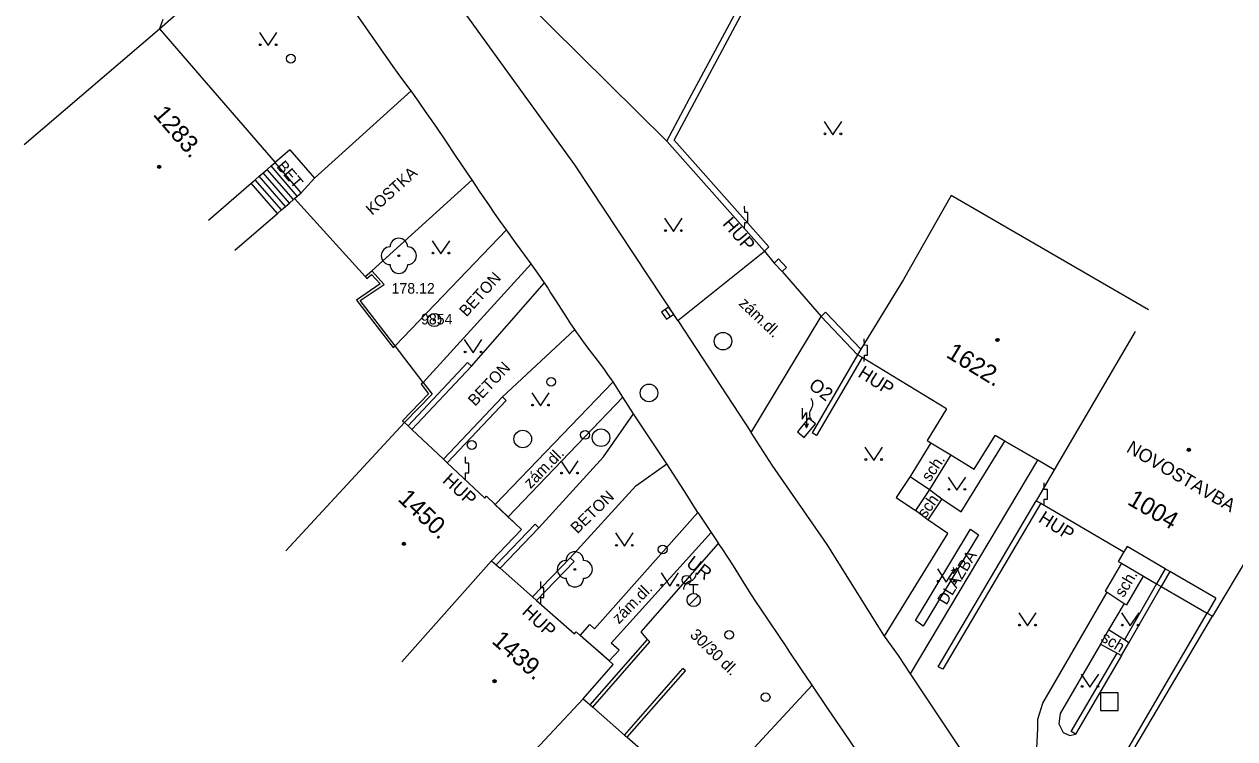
# Model space of a CAD drawing. Extents: x -539244 to -537359, y -1183785 to -1181851.
# Drawn here: x -538352.2 to -538283.4, y -1183599.4 to -1183558.8 of the extents above; entities that cross this region are included whole.
import ezdxf

# ---------------------------------------------------------------- set-up
doc = ezdxf.new("R2010")
doc.units = 0
for name, color, linetype in [('Vrstva 10', 7, 'Continuous'), ('Vrstva 11', 7, 'Continuous'), ('Vrstva 21', 7, 'Continuous'), ('Vrstva 22', 7, 'Continuous'), ('Vrstva 23', 7, 'Continuous'), ('Vrstva 24', 7, 'Continuous'), ('Vrstva 26', 7, 'Continuous'), ('Vrstva 27', 7, 'Continuous'), ('Vrstva 28', 7, 'Continuous'), ('Vrstva 36', 7, 'Continuous'), ('Vrstva 39', 7, 'Continuous'), ('Vrstva 40', 7, 'Continuous'), ('Vrstva 41', 7, 'Continuous'), ('Vrstva 47', 7, 'Continuous'), ('Vrstva 5', 7, 'Continuous'), ('Vrstva 6', 7, 'Continuous'), ('Vrstva 7', 7, 'Continuous'), ('Vrstva 8', 7, 'Continuous')]:
    doc.layers.add(name, color=color, linetype=linetype)

msp = doc.modelspace()

# ---------------------------------------------------------------- linework, layer by layer
at = {"layer": 'Vrstva 10'}
for p, q in [((-538320.95, -1183566.78), (-538328.9, -1183555.75)), ((-538315.08, -1183575.63), (-538320.95, -1183566.78)), ((-538315.08, -1183575.63), (-538310.92, -1183582)), ((-538309.723, -1183583.841), (-538310.92, -1183582)), ((-538306.607, -1183588.361), (-538309.723, -1183583.841)), ((-538313.95, -1183586.53), (-538313.19, -1183587.67)), ((-538313.19, -1183587.67), (-538312.78, -1183588.3)), ((-538303.34, -1183593.57), (-538306.607, -1183588.361)), ((-538308.915, -1183594.18), (-538310.38, -1183592.01)), ((-538296.46, -1183603.81), (-538301.87, -1183595.71))]:
    msp.add_line(p, q, dxfattribs=at)
for points in [[(-538328.309, -1183565.37), (-538328.786, -1183564.667), (-538329.146, -1183564.142), (-538329.419, -1183563.749), (-538329.832, -1183563.163), (-538330.25, -1183562.58), (-538330.765, -1183561.875), (-538331.267, -1183561.195), (-538334.06, -1183557.17)], [(-538322.67, -1183573.49), (-538323.047, -1183572.943), (-538323.43, -1183572.4), (-538323.778, -1183571.916), (-538324.305, -1183571.193), (-538324.83, -1183570.47), (-538325.177, -1183569.983), (-538325.499, -1183569.524), (-538325.799, -1183569.092), (-538326.355, -1183568.278), (-538326.783, -1183567.644), (-538326.837, -1183567.564), (-538327.678, -1183566.31), (-538328.309, -1183565.37)], [(-538321.35, -1183575.522), (-538322.004, -1183574.502), (-538322.333, -1183573.993), (-538322.5, -1183573.741), (-538322.67, -1183573.49)], [(-538315.72, -1183583.78), (-538317.6, -1183580.93), (-538318.208, -1183579.979), (-538318.77, -1183579.12), (-538318.898, -1183578.928), (-538319.02, -1183578.75), (-538319.254, -1183578.42), (-538319.464, -1183578.135), (-538319.838, -1183577.639), (-538320.119, -1183577.268), (-538320.329, -1183576.99), (-538320.485, -1183576.78), (-538320.716, -1183576.462), (-538320.829, -1183576.302), (-538320.94, -1183576.14), (-538321.16, -1183575.812), (-538321.35, -1183575.522)], [(-538313.95, -1183586.53), (-538314.745, -1183585.27), (-538315.72, -1183583.78)], [(-538310.38, -1183592.01), (-538310.66, -1183591.588), (-538310.901, -1183591.215), (-538311.316, -1183590.559), (-538311.932, -1183589.571), (-538312.244, -1183589.079), (-538312.56, -1183588.59), (-538312.78, -1183588.3)], [(-538304.146, -1183601.257), (-538304.901, -1183600.127), (-538305.66, -1183599), (-538306.555, -1183597.675), (-538307.45, -1183596.35), (-538308.058, -1183595.45), (-538308.755, -1183594.418), (-538308.915, -1183594.18)], [(-538301.87, -1183595.71), (-538302.54, -1183594.67), (-538303.34, -1183593.57)]]:
    msp.add_lwpolyline(points, dxfattribs=at)
at = {"layer": 'Vrstva 11'}
for p, q in [((-538335.73, -1183567.54), (-538330.25, -1183562.58)), ((-538337.13, -1183565.923), (-538337.97, -1183566.65)), ((-538337.13, -1183565.923), (-538335.73, -1183567.54)), ((-538336.484, -1183568.366), (-538337.97, -1183566.65)), ((-538337.164, -1183568.955), (-538338.65, -1183567.239)), ((-538336.937, -1183568.758), (-538338.423, -1183567.042)), ((-538336.71, -1183568.562), (-538338.196, -1183566.846)), ((-538337.844, -1183569.544), (-538339.33, -1183567.828)), ((-538337.617, -1183569.347), (-538339.103, -1183567.631)), ((-538337.391, -1183569.151), (-538338.877, -1183567.435)), ((-538336.484, -1183568.366), (-538335.73, -1183567.54)), ((-538332.48, -1183572.8), (-538326.783, -1183567.644)), ((-538331.15, -1183577.07), (-538324.83, -1183570.47)), ((-538315.08, -1183575.63), (-538310.17, -1183571.68)), ((-538323.43, -1183572.4), (-538329.55, -1183579.15)), ((-538326.82, -1183578.23), (-538322.67, -1183573.49)), ((-538310.92, -1183582), (-538306.95, -1183575.4)), ((-538325.06, -1183579.96), (-538320.94, -1183576.14)), ((-538325.459, -1183586.091), (-538318.77, -1183579.12)), ((-538324.737, -1183586.783), (-538318.208, -1183579.979)), ((-538301.87, -1183595.71), (-538294.638, -1183583.57)), ((-538299.583, -1183583.26), (-538300.783, -1183585.225)), ((-538300.783, -1183585.225), (-538301.59, -1183586.43)), ((-538319.82, -1183593.14), (-538313.95, -1183586.53)), ((-538299.74, -1183587.73), (-538300.89, -1183586.96)), ((-538318.87, -1183593.96), (-538313.19, -1183587.67)), ((-538303.34, -1183593.57), (-538299.74, -1183587.73)), ((-538301.59, -1183592.68), (-538298.46, -1183587.49)), ((-538298, -1183587.8), (-538301.14, -1183593)), ((-538298.46, -1183587.49), (-538298, -1183587.8)), ((-538317.18, -1183593.32), (-538312.78, -1183588.3)), ((-538294.35, -1183597.38), (-538290.69, -1183591.07)), ((-538290.69, -1183591.07), (-538289.72, -1183591.7)), ((-538289.72, -1183591.7), (-538290.62, -1183593.2)), ((-538301.14, -1183593), (-538301.59, -1183592.68)), ((-538316.82, -1183593.748), (-538317.18, -1183593.32)), ((-538289.87, -1183594.67), (-538289.45, -1183593.94)), ((-538313.58, -1183602.95), (-538307.45, -1183596.35))]:
    msp.add_line(p, q, dxfattribs=at)
for points in [[(-538340.264, -1183571.639), (-538337.844, -1183569.544), (-538337.617, -1183569.347), (-538337.391, -1183569.151), (-538337.164, -1183568.955), (-538336.937, -1183568.758), (-538336.862, -1183568.693), (-538336.71, -1183568.562), (-538336.484, -1183568.366)], [(-538322.977, -1183587.404), (-538319.32, -1183583.37), (-538317.6, -1183580.93)], [(-538300.083, -1183585.755), (-538298.979, -1183586.495), (-538296.506, -1183582.482)], [(-538300.711, -1183582.571), (-538301.881, -1183584.487), (-538300.783, -1183585.225)], [(-538321.201, -1183589.107), (-538317.48, -1183585.02), (-538315.72, -1183583.78)], [(-538301.881, -1183584.487), (-538302.69, -1183585.69), (-538301.59, -1183586.43)], [(-538300.783, -1183585.225), (-538300.083, -1183585.755), (-538300.89, -1183586.96), (-538301.59, -1183586.43)], [(-538289.88, -1183589.42), (-538290.8, -1183591), (-538290.69, -1183591.07)], [(-538289.72, -1183591.7), (-538289.57, -1183591.79), (-538288.618, -1183590.155)], [(-538320.636, -1183593.519), (-538320.088, -1183592.902), (-538319.82, -1183593.14)], [(-538290.62, -1183593.2), (-538291.07, -1183594.01), (-538290.13, -1183594.527), (-538289.87, -1183594.67)], [(-538289.45, -1183593.94), (-538289.703, -1183593.78), (-538290.62, -1183593.2)], [(-538318.983, -1183594.969), (-538318.43, -1183594.357), (-538318.87, -1183593.96)], [(-538291.07, -1183594.01), (-538293.36, -1183597.96), (-538293.44, -1183598.55), (-538293.2, -1183599.04), (-538292.81, -1183599.2), (-538292.49, -1183599.14)], [(-538296.46, -1183603.81), (-538295.16, -1183601.78), (-538294.88, -1183601.11), (-538294.71, -1183600.3), (-538294.63, -1183598.82), (-538294.63, -1183598.28), (-538294.35, -1183597.38)]]:
    msp.add_lwpolyline(points, dxfattribs=at)
at = {"layer": 'Vrstva 21'}
for radius in [0.375, 0.05]:
    msp.add_circle((-538328.93, -1183575.6), radius, dxfattribs=at)
at = {"layer": 'Vrstva 22'}
for centre in [(-538330.94, -1183571.95), (-538320.94, -1183589.77)]:
    msp.add_circle(centre, 0.05, dxfattribs=at)
for centre, start, end in [((-538331.44, -1183571.95), 90, 270), ((-538330.94, -1183571.45), 0, 180), ((-538330.44, -1183571.95), 270, 90), ((-538330.94, -1183572.45), 180, 0), ((-538321.44, -1183589.77), 90, 270), ((-538320.94, -1183589.27), 0, 180), ((-538320.44, -1183589.77), 270, 90), ((-538320.94, -1183590.27), 180, 0)]:
    msp.add_arc(centre, 0.5, start, end, dxfattribs=at)
at = {"layer": 'Vrstva 23'}
msp.add_line((-538326.9, -1183554.37), (-538315.72, -1183565.44), dxfattribs=at)
at = {"layer": 'Vrstva 24'}
for p, q in [((-538311.289, -1183569.499), (-538311.29, -1183569.131)), ((-538311.29, -1183570.42), (-538311.289, -1183570.052)), ((-538311.106, -1183569.5), (-538311.289, -1183569.499)), ((-538311.289, -1183570.052), (-538311.106, -1183570.052)), ((-538311.106, -1183570.052), (-538311.106, -1183569.5)), ((-538304.489, -1183577.039), (-538304.49, -1183576.671)), ((-538304.49, -1183577.96), (-538304.489, -1183577.592)), ((-538304.306, -1183577.04), (-538304.489, -1183577.039)), ((-538304.489, -1183577.592), (-538304.306, -1183577.592)), ((-538304.306, -1183577.592), (-538304.306, -1183577.04)), ((-538308.03, -1183580.604), (-538308.03, -1183581.23)), ((-538308.03, -1183581.23), (-538307.78, -1183580.855)), ((-538307.78, -1183580.855), (-538307.78, -1183581.73)), ((-538307.89, -1183581.485), (-538307.78, -1183581.73)), ((-538307.78, -1183581.73), (-538307.67, -1183581.485)), ((-538327.149, -1183583.739), (-538327.15, -1183583.371)), ((-538326.966, -1183583.74), (-538327.149, -1183583.739)), ((-538326.966, -1183584.292), (-538326.966, -1183583.74)), ((-538327.15, -1183584.66), (-538327.149, -1183584.292)), ((-538327.149, -1183584.292), (-538326.966, -1183584.292)), ((-538294.269, -1183585.229), (-538294.27, -1183584.861)), ((-538294.086, -1183585.23), (-538294.269, -1183585.229)), ((-538294.086, -1183585.782), (-538294.086, -1183585.23)), ((-538294.27, -1183586.15), (-538294.269, -1183585.782)), ((-538294.269, -1183585.782), (-538294.086, -1183585.782)), ((-538322.879, -1183590.819), (-538322.88, -1183590.451)), ((-538322.88, -1183591.74), (-538322.879, -1183591.372)), ((-538322.696, -1183590.82), (-538322.879, -1183590.819)), ((-538322.879, -1183591.372), (-538322.696, -1183591.372)), ((-538322.696, -1183591.372), (-538322.696, -1183590.82))]:
    msp.add_line(p, q, dxfattribs=at)
msp.add_lwpolyline([(-538307.658, -1183581.184), (-538308.29, -1183581.96), (-538307.902, -1183582.276), (-538307.27, -1183581.5)], close=True, dxfattribs=at)
for centre, start, end in [((-538307.91, -1183580.36), 323.1301, 36.8699), ((-538307.11, -1183580.96), 143.1301, 216.8699), ((-538314.53, -1183589.961), 285.28493, 359.02473), ((-538314.266, -1183590.926), 105.28493, 179.02472)]:
    msp.add_arc(centre, 0.5, start, end, dxfattribs=at)
at = {"layer": 'Vrstva 26'}
msp.add_lwpolyline([(-538291.07, -1183597.79), (-538290.07, -1183597.79), (-538290.07, -1183596.79), (-538291.07, -1183596.79)], close=True, dxfattribs=at)
at = {"layer": 'Vrstva 27'}
msp.add_line((-538315.815, -1183575.006), (-538315.525, -1183575.414), dxfattribs=at)
msp.add_lwpolyline([(-538316.019, -1183575.152), (-538315.728, -1183575.559), (-538315.321, -1183575.268), (-538315.612, -1183574.861)], close=True, dxfattribs=at)
for centre in [(-538312.519, -1183576.804), (-538316.726, -1183579.744), (-538319.454, -1183582.288), (-538323.9, -1183582.36)]:
    msp.add_circle(centre, 0.5, dxfattribs=at)
at = {"layer": 'Vrstva 28'}
for p, q in [((-538314.44, -1183590.635), (-538313.94, -1183590.635)), ((-538314.19, -1183591.135), (-538314.19, -1183590.635)), ((-538314.448, -1183591.782), (-538313.918, -1183591.252))]:
    msp.add_line(p, q, dxfattribs=at)
for centre, radius in [((-538337.08, -1183560.75), 0.25), ((-538322.29, -1183579.11), 0.25), ((-538326.8, -1183582.7), 0.25), ((-538320.36, -1183582.13), 0.25), ((-538315.95, -1183588.64), 0.25), ((-538314.59, -1183590.36), 0.25), ((-538314.19, -1183591.51), 0.375), ((-538312.17, -1183593.49), 0.25), ((-538310.1, -1183597.03), 0.25)]:
    msp.add_circle(centre, radius, dxfattribs=at)
at = {"layer": 'Vrstva 36'}
for points in [[(-538338.867, -1183559.26), (-538338.367, -1183560.01), (-538337.867, -1183559.26)], [(-538306.776, -1183564.319), (-538306.276, -1183565.069), (-538305.776, -1183564.319)], [(-538315.836, -1183569.817), (-538315.336, -1183570.567), (-538314.836, -1183569.817)], [(-538329.048, -1183571.096), (-538328.548, -1183571.846), (-538328.048, -1183571.096)], [(-538327.22, -1183576.717), (-538326.72, -1183577.467), (-538326.22, -1183576.717)], [(-538323.393, -1183579.733), (-538322.893, -1183580.483), (-538322.393, -1183579.733)], [(-538304.457, -1183582.828), (-538303.957, -1183583.578), (-538303.457, -1183582.828)], [(-538321.744, -1183583.598), (-538321.244, -1183584.348), (-538320.744, -1183583.598)], [(-538299.729, -1183584.522), (-538299.229, -1183585.272), (-538298.729, -1183584.522)], [(-538318.623, -1183587.701), (-538318.123, -1183588.451), (-538317.623, -1183587.701)], [(-538316.041, -1183589.969), (-538315.541, -1183590.719), (-538315.041, -1183589.969)], [(-538300.338, -1183589.744), (-538299.838, -1183590.494), (-538299.338, -1183589.744)], [(-538295.718, -1183592.236), (-538295.218, -1183592.986), (-538294.718, -1183592.236)], [(-538289.88, -1183592.236), (-538289.38, -1183592.986), (-538288.88, -1183592.236)], [(-538292.167, -1183595.718), (-538291.667, -1183596.468), (-538291.167, -1183595.718)]]:
    msp.add_lwpolyline(points, dxfattribs=at)
for centre in [(-538338.817, -1183559.96), (-538337.918, -1183559.96), (-538306.726, -1183565.019), (-538305.827, -1183565.019), (-538315.786, -1183570.517), (-538314.887, -1183570.517), (-538328.998, -1183571.796), (-538328.099, -1183571.796), (-538327.17, -1183577.417), (-538326.271, -1183577.417), (-538323.343, -1183580.433), (-538322.444, -1183580.433), (-538304.407, -1183583.528), (-538303.508, -1183583.528), (-538321.694, -1183584.298), (-538320.795, -1183584.298), (-538299.679, -1183585.222), (-538298.78, -1183585.222), (-538318.573, -1183588.401), (-538317.674, -1183588.401), (-538315.991, -1183590.669), (-538315.092, -1183590.669), (-538300.288, -1183590.444), (-538299.389, -1183590.444), (-538295.668, -1183592.936), (-538294.769, -1183592.936), (-538289.83, -1183592.936), (-538288.931, -1183592.936), (-538292.117, -1183596.418), (-538291.218, -1183596.418)]:
    msp.add_circle(centre, 0.05, dxfattribs=at)
at = {"layer": 'Vrstva 39'}
for centre, radius in [((-538344.56, -1183566.898), 0.09), ((-538344.56, -1183566.898), 0.0398), ((-538296.927, -1183576.734), 0.09), ((-538296.927, -1183576.734), 0.0398), ((-538286.051, -1183582.973), 0.09), ((-538286.051, -1183582.973), 0.0398), ((-538330.656, -1183588.318), 0.09), ((-538330.656, -1183588.318), 0.0398), ((-538325.501, -1183596.12), 0.09), ((-538325.501, -1183596.12), 0.0398)]:
    msp.add_circle(centre, radius, dxfattribs=at)
at = {"layer": 'Vrstva 5'}
for p, q in [((-538352.23, -1183565.63), (-538344.55, -1183559.05)), ((-538344.36, -1183558.53), (-538344.55, -1183559.05)), ((-538344.55, -1183559.05), (-538341.885, -1183562.128)), ((-538341.885, -1183562.128), (-538337.97, -1183566.65)), ((-538338.196, -1183566.846), (-538337.97, -1183566.65)), ((-538338.877, -1183567.435), (-538338.65, -1183567.239)), ((-538338.65, -1183567.239), (-538338.423, -1183567.042)), ((-538338.423, -1183567.042), (-538338.196, -1183566.846)), ((-538341.75, -1183569.923), (-538339.33, -1183567.828)), ((-538339.33, -1183567.828), (-538339.103, -1183567.631)), ((-538339.103, -1183567.631), (-538338.877, -1183567.435)), ((-538299.556, -1183568.532), (-538302.265, -1183573.302)), ((-538288.34, -1183575.02), (-538299.556, -1183568.532)), ((-538302.265, -1183573.302), (-538304.681, -1183577.261)), ((-538289.1, -1183576.25), (-538292.204, -1183581.549)), ((-538304.681, -1183577.261), (-538304.87, -1183577.57)), ((-538304.614, -1183577.726), (-538304.87, -1183577.57)), ((-538299.815, -1183580.656), (-538304.614, -1183577.726)), ((-538299.815, -1183580.656), (-538300.91, -1183582.45)), ((-538337.36, -1183588.71), (-538330.62, -1183581.43)), ((-538292.204, -1183581.549), (-538293.699, -1183584.117)), ((-538298.24, -1183584.08), (-538297.06, -1183582.16)), ((-538278.48, -1183581.99), (-538284.71, -1183592.43)), ((-538293.699, -1183584.117), (-538294.72, -1183585.87)), ((-538326.063, -1183585.718), (-538325.96, -1183585.61)), ((-538294.72, -1183585.87), (-538294.469, -1183586.016)), ((-538294.469, -1183586.016), (-538289.74, -1183588.77)), ((-538325.676, -1183589.277), (-538323.98, -1183587.51)), ((-538289.563, -1183588.467), (-538289.74, -1183588.77)), ((-538287.389, -1183589.733), (-538289.563, -1183588.467)), ((-538330.78, -1183595.02), (-538325.676, -1183589.277)), ((-538289.74, -1183588.77), (-538290.058, -1183589.316)), ((-538290.058, -1183589.316), (-538289.88, -1183589.42)), ((-538289.88, -1183589.42), (-538288.618, -1183590.155)), ((-538287.13, -1183589.884), (-538287.389, -1183589.733)), ((-538284.518, -1183591.405), (-538287.13, -1183589.884)), ((-538288.618, -1183590.155), (-538287.878, -1183590.589)), ((-538287.878, -1183590.589), (-538287.62, -1183590.74)), ((-538287.62, -1183590.74), (-538285.01, -1183592.25)), ((-538284.518, -1183591.405), (-538285.01, -1183592.25)), ((-538285.01, -1183592.25), (-538284.71, -1183592.43)), ((-538320.959, -1183593.432), (-538320.86, -1183593.32)), ((-538320.476, -1183597.118), (-538318.76, -1183595.17)), ((-538325.69, -1183602.7), (-538320.476, -1183597.118))]:
    msp.add_line(p, q, dxfattribs=at)
for points in [[(-538330.62, -1183581.43), (-538330.42, -1183581.618), (-538330.202, -1183581.824), (-538328.405, -1183583.515), (-538328.186, -1183583.72), (-538326.063, -1183585.718)], [(-538300.91, -1183582.45), (-538300.711, -1183582.571), (-538299.583, -1183583.26), (-538298.24, -1183584.08)], [(-538293.699, -1183584.117), (-538294.638, -1183583.57), (-538296.506, -1183582.482), (-538297.06, -1183582.16)], [(-538323.98, -1183587.51), (-538324.737, -1183586.783), (-538325.459, -1183586.091), (-538325.96, -1183585.61)], [(-538325.676, -1183589.277), (-538325.413, -1183589.509), (-538325.187, -1183589.707), (-538323.339, -1183591.335), (-538323.114, -1183591.534), (-538320.959, -1183593.432)], [(-538318.76, -1183595.17), (-538318.983, -1183594.969), (-538320.636, -1183593.519), (-538320.86, -1183593.32)], [(-538320.476, -1183597.118), (-538320.074, -1183597.469), (-538319.924, -1183597.601), (-538318.116, -1183599.181), (-538317.966, -1183599.313), (-538315.828, -1183601.182)]]:
    msp.add_lwpolyline(points, dxfattribs=at)
at = {"layer": 'Vrstva 6'}
for p, q in [((-538328.405, -1183583.515), (-538330.202, -1183581.824)), ((-538296.378, -1183582.557), (-538294.638, -1183583.57)), ((-538324.48, -1183587.03), (-538325.5, -1183586.06)), ((-538323.339, -1183591.335), (-538325.187, -1183589.707)), ((-538319.37, -1183594.63), (-538320.42, -1183593.71)), ((-538318.116, -1183599.181), (-538319.924, -1183597.601))]:
    msp.add_line(p, q, dxfattribs=at)
at = {"layer": 'Vrstva 7'}
for p, q in [((-538314.42, -1183563.01), (-538307.53, -1183550.132)), ((-538315.296, -1183565.39), (-538307.222, -1183550.297)), ((-538344.55, -1183559.05), (-538342.43, -1183557.195)), ((-538315.72, -1183565.44), (-538314.42, -1183563.01)), ((-538310.17, -1183571.68), (-538315.72, -1183565.44)), ((-538309.908, -1183571.447), (-538315.296, -1183565.39)), ((-538310.17, -1183571.68), (-538309.908, -1183571.447)), ((-538332.852, -1183573.134), (-538332.48, -1183572.8)), ((-538309.16, -1183572.85), (-538309.62, -1183572.37)), ((-538332.852, -1183573.134), (-538332.751, -1183573.245)), ((-538304.87, -1183577.57), (-538306.95, -1183575.4)), ((-538304.87, -1183577.57), (-538307.46, -1183582.01)), ((-538330.42, -1183581.618), (-538327.038, -1183578.024)), ((-538330.202, -1183581.824), (-538326.82, -1183578.23)), ((-538326.82, -1183578.23), (-538327.038, -1183578.024)), ((-538304.614, -1183577.726), (-538307.201, -1183582.161)), ((-538329.55, -1183579.15), (-538329.67, -1183579.241)), ((-538328.405, -1183583.515), (-538325.06, -1183579.96)), ((-538328.186, -1183583.72), (-538324.841, -1183580.165)), ((-538324.841, -1183580.165), (-538325.06, -1183579.96)), ((-538330.728, -1183581.326), (-538330.62, -1183581.43)), ((-538307.201, -1183582.161), (-538307.46, -1183582.01)), ((-538300.29, -1183595.31), (-538294.72, -1183585.87)), ((-538294.469, -1183586.016), (-538300.03, -1183595.44)), ((-538323.193, -1183587.196), (-538325.413, -1183589.509)), ((-538322.977, -1183587.404), (-538323.193, -1183587.196)), ((-538322.977, -1183587.404), (-538325.187, -1183589.707)), ((-538321.201, -1183589.107), (-538323.339, -1183591.335)), ((-538320.984, -1183589.314), (-538323.114, -1183591.534)), ((-538320.984, -1183589.314), (-538321.201, -1183589.107)), ((-538287.13, -1183589.884), (-538287.62, -1183590.74)), ((-538289.45, -1183593.94), (-538287.62, -1183590.74)), ((-538289.98, -1183600.76), (-538285.01, -1183592.25)), ((-538289.73, -1183600.92), (-538284.71, -1183592.43)), ((-538320.074, -1183597.469), (-538316.82, -1183593.748)), ((-538319.924, -1183597.601), (-538316.67, -1183593.88)), ((-538316.67, -1183593.88), (-538316.82, -1183593.748)), ((-538292.74, -1183598.98), (-538290.13, -1183594.527)), ((-538289.87, -1183594.67), (-538292.49, -1183599.14)), ((-538318.116, -1183599.181), (-538314.81, -1183595.4)), ((-538317.966, -1183599.313), (-538314.659, -1183595.531)), ((-538314.659, -1183595.531), (-538314.81, -1183595.4)), ((-538300.03, -1183595.44), (-538300.29, -1183595.31)), ((-538292.49, -1183599.14), (-538292.74, -1183598.98))]:
    msp.add_line(p, q, dxfattribs=at)
for points in [[(-538309.16, -1183572.85), (-538308.907, -1183572.608), (-538309.367, -1183572.128), (-538309.62, -1183572.37)], [(-538331.15, -1183577.07), (-538333.14, -1183574.5), (-538331.78, -1183573.58), (-538332.48, -1183572.8)], [(-538332.751, -1183573.245), (-538332.492, -1183573.012), (-538332.007, -1183573.552), (-538333.357, -1183574.465), (-538331.269, -1183577.162), (-538331.15, -1183577.07)], [(-538304.681, -1183577.261), (-538306.697, -1183575.158), (-538306.95, -1183575.4)], [(-538329.67, -1183579.241), (-538329.247, -1183579.798), (-538330.728, -1183581.326)], [(-538329.55, -1183579.15), (-538329.05, -1183579.81), (-538330.62, -1183581.43)], [(-538287.389, -1183589.733), (-538287.878, -1183590.589), (-538289.703, -1183593.78)]]:
    msp.add_lwpolyline(points, dxfattribs=at)
at = {"layer": 'Vrstva 8'}
for p, q in [((-538332.852, -1183573.134), (-538336.862, -1183568.693)), ((-538310.17, -1183571.68), (-538309.62, -1183572.37)), ((-538309.16, -1183572.85), (-538306.95, -1183575.4)), ((-538329.55, -1183579.15), (-538331.15, -1183577.07))]:
    msp.add_line(p, q, dxfattribs=at)

# ---------------------------------------------------------------- texts
at = {"layer": 'Vrstva 22'}
msp.add_text('178.12', height=0.6, dxfattribs=at).set_placement((-538331.355, -1183574.1))
at = {"layer": 'Vrstva 23'}
msp.add_text('9854', height=0.6, dxfattribs=at).set_placement((-538329.68, -1183575.85))
at = {"layer": 'Vrstva 40'}
for s, rotation, p in [('BET', 310.89149, (-538337.925, -1183566.894)), ('KOSTKA', 42.14733, (-538332.455, -1183569.683)), ('BETON', 47.80245, (-538327.097, -1183575.459)), ('zám.dl.', 316.46488, (-538311.667, -1183574.714)), ('BETON', 46.74325, (-538326.608, -1183580.536)), ('zám.dl.', 45.43218, (-538323.459, -1183585.217)), ('sch.', 55.96025, (-538300.763, -1183584.833)), ('BETON', 44.18366, (-538320.802, -1183587.782)), ('sch.', 54.49876, (-538301.015, -1183586.903)), ('DLAŽBA', 58.70125, (-538299.827, -1183591.84)), ('sch.', 58.81779, (-538289.762, -1183591.405)), ('zám.dl.', 45.43218, (-538318.439, -1183592.909)), ('30/30 dl.', 316.18734, (-538314.446, -1183593.544)), ('sch.', 328.81779, (-538291.1, -1183593.812))]:
    msp.add_text(s, height=0.65, rotation=rotation, dxfattribs=at).set_placement(p)
at = {"layer": 'Vrstva 41'}
for s, rotation, p in [('HUP', 310.83957, (-538312.588, -1183570.155)), ('HUP', 327.62347, (-538304.906, -1183578.784)), ('O2', 322.14511, (-538307.705, -1183579.43)), ('NOVOSTAVBA', 329.78524, (-538289.652, -1183583.064)), ('HUP', 317.42136, (-538328.507, -1183584.778)), ('HUP', 327.62347, (-538294.653, -1183587.038)), ('UR', 322.14511, (-538314.67, -1183589.536)), ('HUP', 317.42136, (-538323.995, -1183592.253))]:
    msp.add_text(s, height=0.75, rotation=rotation, dxfattribs=at).set_placement(p)
at = {"layer": 'Vrstva 47'}
for s, rotation, p in [('1283.', 310.88567, (-538344.947, -1183563.939)), ('1622.', 328.59657, (-538299.894, -1183577.679)), ('1450.', 316.74198, (-538331.05, -1183585.831)), ('1004', 329.7436, (-538289.6, -1183586.041)), ('1439.', 318.62458, (-538325.716, -1183593.907))]:
    msp.add_text(s, height=1, rotation=rotation, dxfattribs=at).set_placement(p)

doc.saveas('drawing.dxf')
